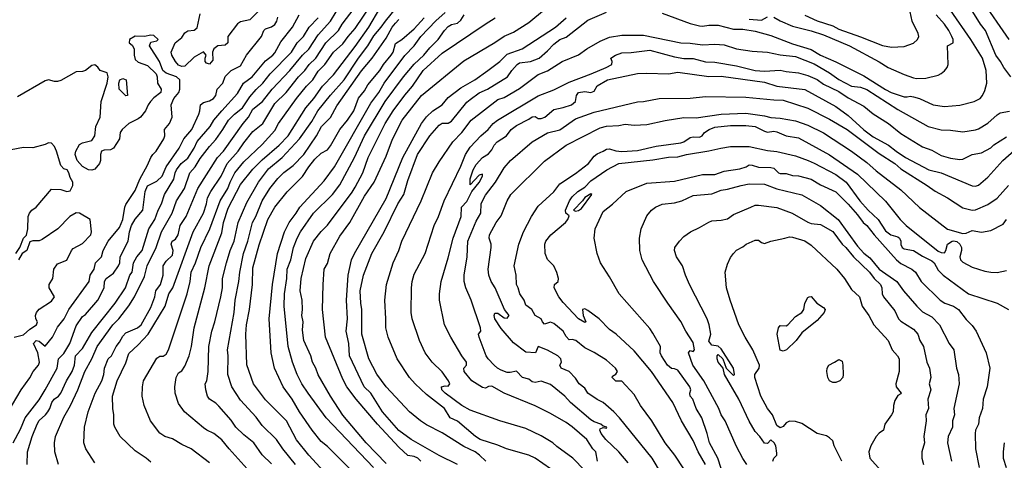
# Model space of a CAD drawing. Header units: metres. Extents: x -46681 to -43747, y -240911 to -237677.
# Tile 413 of 656: x -43986 to -43827, y -240153 to -240082. Entities that reach past the tile are written whole.
import ezdxf

# ---------------------------------------------------------------- set-up
doc = ezdxf.new("R2010")
doc.units = ezdxf.units.M
doc.layers.add('CONTOUR_INDEX', color=1, linetype='Continuous')
doc.layers.add('CONTOUR_INTER', color=3, linetype='Continuous')

msp = doc.modelspace()

# ---------------------------------------------------------------- linework, layer by layer
at = {"layer": 'CONTOUR_INDEX'}
for points, elevation in [([(-43974.1, -240153.29), (-43975.53, -240151.02), (-43975.88, -240150.02), (-43975.76, -240147.52), (-43975.19, -240145.02), (-43974.06, -240142.02), (-43972.97, -240140.02), (-43972.63, -240139.02), (-43972.56, -240138.02), (-43971.94, -240136.52), (-43971.42, -240136.02), (-43970.67, -240134.52), (-43970.1, -240133.79), (-43969.6, -240132.82), (-43969.1, -240132.29), (-43967.23, -240131.52), (-43966.65, -240131.02), (-43965.1, -240128.2), (-43964.41, -240126.52), (-43964.27, -240125.52), (-43963.54, -240124.52), (-43963.1, -240123.02), (-43963.07, -240121.52), (-43962.6, -240120.75), (-43961.6, -240119.76), (-43961.46, -240119.02), (-43961.81, -240118.02), (-43961.62, -240117.52), (-43961.1, -240117.21), (-43960.68, -240116.52), (-43960.32, -240115.02), (-43959.4, -240113.52), (-43957.51, -240109.02), (-43954.33, -240104.02), (-43953.34, -240103.02), (-43950.17, -240098.52), (-43949.33, -240097.52), (-43948.6, -240096.23), (-43947.06, -240095.02), (-43945.5, -240093.02), (-43942.66, -240090.02), (-43940.6, -240087.52), (-43939.6, -240086.56), (-43938.1, -240084.27), (-43936.08, -240082.02), (-43934.27, -240079.02)], 100), ([(-43921.52, -240153.02), (-43922.03, -240152.52), (-43922.6, -240152.26), (-43923.6, -240152.06), (-43925.1, -240150.72), (-43928.5, -240147.02), (-43931.96, -240143.02), (-43933.46, -240141.02), (-43934.1, -240139.76), (-43936.92, -240133.02), (-43937.38, -240128.52), (-43937.3, -240124.52), (-43937.11, -240122.02), (-43936.6, -240121.13), (-43936.14, -240119.52), (-43934.6, -240116.7), (-43932.96, -240114.52), (-43930.6, -240110.27), (-43929.05, -240108.02), (-43927.1, -240103.8), (-43926.1, -240101.06), (-43924.53, -240098.02), (-43921.43, -240094.02), (-43914.6, -240088.44), (-43909.6, -240085.48), (-43908.1, -240084.45), (-43906.6, -240083.8), (-43904.1, -240082.25), (-43901.6, -240080.15)], 110), ([(-43859.6, -240081.05), (-43857.6, -240081.98), (-43855.1, -240082.82), (-43854.1, -240083.32), (-43850.6, -240084.56), (-43847.1, -240085.99), (-43845.6, -240086.25), (-43843.6, -240086.13), (-43842.1, -240085.57), (-43841.43, -240085.02), (-43841.22, -240084.52), (-43841.31, -240084.02), (-43842.29, -240082.02), (-43842.62, -240080.52)], 110), ([(-43941.72, -240153.52), (-43943.81, -240151.02), (-43944.79, -240149.52), (-43947.1, -240147.25), (-43948.1, -240145.89), (-43950.6, -240143.17), (-43951.99, -240141.02), (-43952.66, -240139.02), (-43952.6, -240136.02), (-43952.7, -240135.02), (-43951.64, -240129.02), (-43951.45, -240127.02), (-43950.89, -240124.02), (-43950.74, -240122.52), (-43950.13, -240119.52), (-43949.43, -240117.52), (-43948.68, -240114.52), (-43948.14, -240113.52), (-43947.1, -240111), (-43945.88, -240109.02), (-43944.6, -240107.42), (-43943.6, -240106.47), (-43942.1, -240105.34), (-43940.4, -240103.52), (-43938.33, -240100.52), (-43937.54, -240099.02), (-43936.1, -240097.58), (-43935.1, -240095.68), (-43931.1, -240090.06), (-43929.36, -240088.02), (-43927.1, -240084.78), (-43926.14, -240083.02), (-43925.6, -240082.34), (-43925.1, -240081.77)], 105), ([(-43893.05, -240153.02), (-43893.32, -240151.52), (-43893.8, -240151.02), (-43894.77, -240149.52), (-43897.1, -240147.45), (-43898.1, -240146.79), (-43900.6, -240145.33), (-43903.1, -240144.08), (-43908.1, -240142.05), (-43910.1, -240140.88), (-43910.6, -240140.94), (-43911.1, -240141.21), (-43911.6, -240141.14), (-43913.33, -240140.02), (-43914.52, -240138.52), (-43914.58, -240138.02), (-43914.15, -240137.52), (-43914.15, -240137.02), (-43914.9, -240136.02), (-43916.68, -240133.02), (-43917.72, -240131.02), (-43918.5, -240127.02), (-43918.53, -240126.02), (-43918.27, -240124.02), (-43917.1, -240120.2), (-43916.33, -240117.02), (-43915.01, -240113.52), (-43914.98, -240112.02), (-43914.1, -240111.11), (-43913.32, -240109.52), (-43912.1, -240108.06), (-43911.57, -240107.02), (-43911.6, -240106.71), (-43912.1, -240106.87), (-43913.6, -240108.45), (-43913.6, -240107.46), (-43913.1, -240106.04), (-43912.6, -240105.18), (-43911.6, -240104.03), (-43910.6, -240103.44), (-43910.1, -240102.8), (-43909.72, -240102.02), (-43909.24, -240101.52), (-43907.71, -240100.52), (-43906.98, -240099.52), (-43906.1, -240098.86), (-43904.1, -240097.87), (-43903.6, -240097.49), (-43903.1, -240097.39), (-43902.6, -240097.74), (-43902.1, -240097.74), (-43901.55, -240097.52), (-43900.1, -240096.3), (-43898.6, -240095.98), (-43897.24, -240095.52), (-43896.57, -240095.02), (-43896.45, -240094.02), (-43896.1, -240093.52), (-43895.1, -240093.41), (-43894.1, -240093.56), (-43893.6, -240093.31), (-43893.1, -240092.47), (-43891.43, -240091.52), (-43886.6, -240090.5), (-43885.1, -240090.41), (-43881.6, -240090.53), (-43880.1, -240090.28), (-43875.1, -240090.96), (-43873.1, -240090.92), (-43866.1, -240091.86), (-43864.1, -240092.54), (-43859.6, -240093.05), (-43854.6, -240095.78), (-43852.6, -240097.26), (-43850.1, -240099.54), (-43848.6, -240100.69), (-43846.1, -240102.03), (-43844.89, -240103.02), (-43843.37, -240104.02), (-43839.6, -240106.02), (-43837.6, -240106.52), (-43832.6, -240108.6), (-43832.1, -240108.67), (-43831.6, -240108.47), (-43830.1, -240107.2), (-43827.67, -240104.52), (-43820.92, -240098.52)], 115), ([(-43986.86, -240119.52), (-43986.22, -240118.52), (-43985.63, -240117.02), (-43985.1, -240116.55), (-43984.92, -240115.52), (-43984.85, -240113.52), (-43984.66, -240113.02), (-43984.25, -240112.52), (-43983.57, -240112.02), (-43981.1, -240109.14), (-43979.6, -240109.19), (-43978.6, -240109.52), (-43978.1, -240109.41), (-43977.64, -240108.52), (-43977.66, -240108.02), (-43978.1, -240107.27), (-43978.28, -240106.52), (-43978.58, -240106.02), (-43979.1, -240105.85), (-43979.6, -240105.31), (-43980.26, -240103.02), (-43980.6, -240102.24), (-43981.1, -240101.71), (-43981.6, -240101.68), (-43982.1, -240101.93), (-43984.1, -240102.45), (-43985.6, -240102.41), (-43987.6, -240102.8)], 95), ([(-43872.53, -240156.02), (-43873.63, -240152.52), (-43874.95, -240150.02), (-43875.33, -240148.52), (-43876.23, -240146.02), (-43877.12, -240144.52), (-43877.68, -240143.02), (-43878.07, -240142.52), (-43878.14, -240142.02), (-43878.01, -240141.52), (-43878.16, -240141.02), (-43880.1, -240138.35), (-43880.6, -240138.11), (-43881.1, -240138.04), (-43881.77, -240137.52), (-43882.73, -240136.02), (-43882.92, -240135.52), (-43882.9, -240134.52), (-43884.1, -240132.35), (-43884.6, -240131.63), (-43889.56, -240126.02), (-43891.1, -240123.29), (-43892.54, -240121.02), (-43893.1, -240119.52), (-43893.57, -240117.02), (-43893.42, -240115.52), (-43892.1, -240112.71), (-43890.6, -240111.57), (-43888.42, -240109.52), (-43885.1, -240108.15), (-43880.6, -240107.86), (-43876.1, -240106.78), (-43874.1, -240106.77), (-43872.6, -240106.25), (-43870.1, -240105.83), (-43869.06, -240105.52)], 120), ([(-43869.06, -240105.52), (-43868.6, -240105.22), (-43868.1, -240105.24), (-43867.1, -240105.58), (-43865.1, -240105.64), (-43864.6, -240105.76), (-43863.87, -240106.52), (-43863.6, -240106.61), (-43862.6, -240106.61), (-43861.6, -240106.94), (-43860.6, -240106.97), (-43858.6, -240107.51), (-43857.1, -240108.43), (-43854.6, -240109.57), (-43852.6, -240111.54), (-43851.1, -240113.27), (-43850.19, -240114.52), (-43849.6, -240115), (-43848.42, -240116.52), (-43844.82, -240120.52), (-43844.1, -240121.11), (-43842.35, -240122.02), (-43841.74, -240122.52), (-43840.82, -240124.02), (-43837.79, -240127.02), (-43837.05, -240127.52), (-43835.6, -240128.02), (-43834.83, -240128.52), (-43833.6, -240130.13), (-43832.6, -240131.13), (-43831.99, -240132.02), (-43830.34, -240135.52), (-43829.79, -240138.02), (-43830.18, -240141.02), (-43830.82, -240143.02), (-43830.97, -240144.52), (-43831.51, -240146.02), (-43831.57, -240147.02), (-43832.06, -240148.02), (-43832.15, -240148.52), (-43832.06, -240151.02), (-43831.51, -240154.02)], 120), ([(-43987.13, -240133.02), (-43985.6, -240132.61), (-43984.6, -240131.72), (-43983.52, -240131.02), (-43983.37, -240130.52), (-43983.6, -240130.02), (-43983.68, -240129.52), (-43983.5, -240129.02), (-43983.1, -240128.47), (-43981.1, -240127.2), (-43980.61, -240126.52), (-43981.46, -240125.02), (-43981.47, -240124.52), (-43980.89, -240123.52), (-43980.73, -240122.02), (-43980.1, -240121.2), (-43978.6, -240120.61), (-43977.88, -240119.02), (-43977.6, -240118.72), (-43976.1, -240117.87), (-43974.77, -240116.52), (-43974.63, -240116.02), (-43974.88, -240114.02), (-43976.6, -240112.98), (-43977.1, -240112.96), (-43978.11, -240113.52), (-43980.09, -240115.52), (-43982.6, -240117.26), (-43983.1, -240117.45), (-43984.1, -240117.46), (-43984.6, -240117.64), (-43985.07, -240119.02), (-43985.85, -240119.52), (-43986.39, -240120.52)], 95)]:
    msp.add_lwpolyline(points, dxfattribs=dict(at, elevation=elevation))
at = {"layer": 'CONTOUR_INTER'}
for points, elevation in [([(-43955.6, -240153.28), (-43958.58, -240151.02), (-43960.1, -240150.32), (-43961.6, -240149.4), (-43962.8, -240149.02), (-43963.6, -240148.5), (-43965.12, -240146.52), (-43966.16, -240144.02), (-43966.49, -240142.52), (-43966.43, -240141.02), (-43966.24, -240140.02), (-43964.1, -240136.38), (-43963.6, -240136.06), (-43963.1, -240136.07), (-43962.6, -240135.76), (-43962.21, -240135.02), (-43959.2, -240126.02), (-43958.75, -240124.02), (-43958.58, -240122.52), (-43957.85, -240121.02), (-43957.03, -240118.52), (-43955.54, -240115.52), (-43953.87, -240111.02), (-43952.65, -240109.02), (-43952.3, -240108.02), (-43951.53, -240106.52), (-43950.1, -240104.71), (-43947.1, -240101.91), (-43945.1, -240099.69), (-43944.47, -240098.52), (-43941.6, -240094.51), (-43939.97, -240092.52), (-43938.96, -240091.52), (-43938.1, -240090.11), (-43937.03, -240089.02), (-43935.6, -240087.02), (-43934.1, -240085.72), (-43933.27, -240084.52), (-43932.1, -240083.24), (-43928.33, -240077.52)], 102), ([(-43826.67, -240085.02), (-43831.09, -240078.52)], 114), ([(-43965.1, -240153.16), (-43965.83, -240152.52), (-43967.6, -240151.35), (-43970, -240149.02), (-43970.9, -240147.52), (-43971.04, -240147.02), (-43971.06, -240145.52), (-43971.22, -240144.52), (-43971.24, -240142.52), (-43970.51, -240140.02), (-43969.1, -240137.15), (-43968.6, -240135.65), (-43967.1, -240134.26), (-43965.5, -240132.52), (-43962.78, -240128.02), (-43962.17, -240126.02), (-43961.55, -240125.02), (-43958.26, -240116.02), (-43956.6, -240113.02), (-43956.11, -240111.52), (-43955.93, -240110.52), (-43955.41, -240109.52), (-43953.74, -240107.02), (-43952.75, -240105.02), (-43951, -240103.02), (-43950.1, -240101.66), (-43948.6, -240099.83), (-43947.02, -240098.52), (-43945.1, -240095.34), (-43943.27, -240093.52), (-43941.28, -240091.02), (-43940.25, -240090.02), (-43939.54, -240089.02), (-43938.44, -240088.02), (-43936.84, -240085.52), (-43934.83, -240083.52), (-43934.23, -240082.52), (-43932.28, -240080.02)], 101), ([(-43946.77, -240079.52), (-43949.1, -240081.83), (-43950.6, -240082.15), (-43951.1, -240082.45), (-43952.65, -240084.52), (-43952.68, -240085.52), (-43953.1, -240085.91), (-43954.27, -240086.02), (-43954.92, -240086.52), (-43955.15, -240087.02), (-43955.1, -240088.33), (-43955.6, -240088.97), (-43956.1, -240088.81), (-43956.32, -240088.52), (-43956.32, -240088.02), (-43956.16, -240087.52), (-43956.6, -240087), (-43958.1, -240087.87), (-43959.6, -240089.32), (-43960.1, -240089.35), (-43960.6, -240089.13), (-43961.11, -240088.52), (-43961.67, -240087.52), (-43961.78, -240087.02), (-43961.14, -240085.52), (-43960.1, -240084.65), (-43959.6, -240083.91), (-43959.1, -240083.6), (-43958.1, -240083.5), (-43957.6, -240083.11), (-43957.1, -240080.88)], 97), ([(-43948.1, -240155.85), (-43952.46, -240151.02), (-43953.6, -240149.56), (-43954.93, -240148.52), (-43956.02, -240148.02), (-43956.6, -240147.61), (-43959.62, -240145.02), (-43960.6, -240143.68), (-43961.14, -240142.02), (-43961.21, -240141.02), (-43961.01, -240139.52), (-43960.6, -240138.77), (-43960.1, -240138.45), (-43959.6, -240137.68), (-43958.9, -240136.02), (-43958.5, -240134.52), (-43958.09, -240131.52), (-43956.36, -240125.02), (-43955.69, -240121.52), (-43953.6, -240116.2), (-43953.33, -240114.52), (-43952.6, -240112.22), (-43950.6, -240108.4), (-43948.6, -240105.92), (-43947.1, -240104.38), (-43944.39, -240102.02), (-43942.95, -240100.52), (-43940.1, -240096), (-43938.81, -240094.52), (-43937.4, -240092.52), (-43935.6, -240090.71), (-43932.1, -240086.11), (-43929.92, -240083.02), (-43928.14, -240080.02)], 103), ([(-43945.6, -240153.45), (-43947.1, -240151.97), (-43948.47, -240150.02), (-43950.1, -240148.73), (-43951.36, -240147.52), (-43952.1, -240146.39), (-43954.1, -240144.14), (-43954.6, -240143.62), (-43955.6, -240142.99), (-43955.93, -240142.52), (-43956.22, -240141.52), (-43956.31, -240140.52), (-43956.06, -240140.02), (-43955.82, -240138.52), (-43955.74, -240134.52), (-43955.23, -240132.02), (-43954.73, -240130.52), (-43953.77, -240126.52), (-43953.53, -240125.02), (-43953.51, -240123.52), (-43952.88, -240121.02), (-43952.29, -240119.02), (-43951.65, -240117.52), (-43950.98, -240114.52), (-43949.6, -240111.26), (-43947.72, -240108.02), (-43946.1, -240105.85), (-43943.87, -240104.02), (-43941.09, -240101.02), (-43939.1, -240098.21), (-43938.16, -240096.52), (-43936.1, -240093.95), (-43933.89, -240091.52), (-43931.57, -240088.02), (-43930.07, -240086.02), (-43929.1, -240084.39), (-43927.91, -240083.02), (-43927.25, -240082.02), (-43925.17, -240079.52)], 104), ([(-43933.1, -240154.11), (-43936.6, -240150.66), (-43937.6, -240149.84), (-43939.08, -240148.02), (-43941.1, -240145.02), (-43942.28, -240143.02), (-43943.71, -240141.02), (-43945.13, -240138.02), (-43945.67, -240135.52), (-43946.01, -240130.02), (-43945.46, -240124.52), (-43944.67, -240119.52), (-43943.52, -240116.02), (-43942.74, -240114.52), (-43941.61, -240113.02), (-43941.03, -240112.02), (-43937.1, -240107.78), (-43935.44, -240105.52), (-43929.6, -240095.29), (-43928.31, -240093.52), (-43927.42, -240092.02), (-43924.1, -240087.56), (-43922.6, -240086), (-43921.53, -240084.52), (-43919.1, -240082.01), (-43917.6, -240080.64)], 107), ([(-43911.07, -240153.02), (-43912.06, -240152.02), (-43912.75, -240151.52), (-43914.6, -240150.66), (-43918.1, -240148.43), (-43920.6, -240147.14), (-43921.6, -240146.48), (-43923.38, -240145.02), (-43927.1, -240141), (-43928.6, -240138.97), (-43929.89, -240136.52), (-43931.03, -240132.52), (-43931.02, -240128.52), (-43931.21, -240127.52), (-43931.3, -240125.52), (-43930.78, -240123.02), (-43929.41, -240119.52), (-43927.42, -240116.02), (-43925.24, -240111.52), (-43924.25, -240110.02), (-43923.6, -240107.74), (-43922.07, -240103.52), (-43920.1, -240100.52), (-43918.6, -240098.83), (-43918.1, -240098.51), (-43917.1, -240098.49), (-43916.6, -240098.19), (-43914.1, -240095.1), (-43913.6, -240094.68), (-43912.1, -240093.6), (-43910.79, -240093.02), (-43907.58, -240091.02), (-43906.88, -240090.02), (-43905.98, -240089.02), (-43905.6, -240088.78), (-43903.82, -240088.52), (-43902.46, -240088.02), (-43901.1, -240086.82), (-43900.1, -240085.73), (-43899.1, -240085), (-43898.1, -240084.63), (-43894.6, -240081.86), (-43891.6, -240080.58)], 112), ([(-43882.6, -240080.77), (-43878.1, -240082.4), (-43876.6, -240082.81), (-43876.1, -240082.85), (-43875.1, -240082.68), (-43873.6, -240082.71), (-43871.1, -240083.34), (-43869.6, -240083.33), (-43867.6, -240083.68), (-43865.1, -240084.33), (-43861.6, -240085.72), (-43858.6, -240086.61), (-43857.1, -240087.55), (-43854.6, -240088.59), (-43850.1, -240090.86), (-43846.6, -240093.07), (-43845.69, -240093.52), (-43843.6, -240094.22), (-43843.1, -240094.27), (-43842.6, -240094.13), (-43842.1, -240094.23), (-43841.1, -240094.53), (-43838.88, -240095.52), (-43837.1, -240095.8), (-43834.6, -240095.59), (-43832.27, -240095.02), (-43831.33, -240094.52), (-43830.94, -240094.02), (-43830.6, -240093.22), (-43830.27, -240092.02), (-43830.34, -240090.02), (-43830.97, -240088.02), (-43832.85, -240085.02), (-43836.1, -240080.27)], 112), ([(-43826.37, -240091.02), (-43827.52, -240089.52), (-43828.05, -240088.52), (-43828.8, -240087.52), (-43830.45, -240083.52), (-43831.29, -240082.52), (-43832.52, -240080.52)], 113), ([(-43987.27, -240150.02), (-43986.1, -240147.85), (-43985.34, -240146.02), (-43983.1, -240143.12), (-43982.1, -240141.52), (-43980.17, -240138.02), (-43979.98, -240136.52), (-43979.1, -240135.64), (-43978.14, -240134.02), (-43977.1, -240131.16), (-43976.1, -240129.68), (-43975.6, -240129.35), (-43973.64, -240127.02), (-43972.61, -240125.02), (-43972.54, -240124.02), (-43972.26, -240123.52), (-43971.1, -240122.68), (-43970.29, -240121.52), (-43970.08, -240121.02), (-43970.03, -240120.02), (-43968.72, -240117.52), (-43968.52, -240116.02), (-43968.18, -240115.02), (-43967.6, -240113.96), (-43966.38, -240112.52), (-43966.01, -240109.52), (-43965.6, -240108.58), (-43964.1, -240107.85), (-43963.27, -240107.02), (-43962.59, -240105.52), (-43960.48, -240102.52), (-43959.73, -240101.02), (-43958.45, -240099.52), (-43957.32, -240097.02), (-43957.16, -240096.52), (-43957.09, -240095.52), (-43956.6, -240095.14), (-43955.6, -240094.91), (-43954.96, -240094.52), (-43954.61, -240094.02), (-43954.35, -240093.02), (-43953.46, -240092.02), (-43953.1, -240090.97), (-43952.11, -240090.02), (-43950.6, -240089.26), (-43949.65, -240087.52), (-43947.23, -240084.52), (-43946.87, -240083.52), (-43946.6, -240083.26), (-43945.6, -240082.94), (-43945.1, -240082.6), (-43944.75, -240082.02), (-43944.6, -240081.39)], 97), ([(-43985, -240153.52), (-43984.95, -240151.52), (-43984.21, -240149.02), (-43983.43, -240147.02), (-43983.1, -240146.46), (-43982.07, -240145.52), (-43981.7, -240145.02), (-43981.38, -240144.52), (-43981.02, -240143.52), (-43980.64, -240143.02), (-43979.99, -240142.52), (-43979.61, -240142.02), (-43978.7, -240140.02), (-43977.77, -240138.52), (-43977.41, -240137.52), (-43977.24, -240136.02), (-43976.1, -240134.81), (-43974.6, -240132.24), (-43970.85, -240127.52), (-43969.16, -240125.02), (-43968.44, -240123.02), (-43968.09, -240122.52), (-43967.88, -240121.02), (-43967.33, -240120.02), (-43966.48, -240119.02), (-43965.41, -240115.52), (-43964.45, -240114.02), (-43963.91, -240112.52), (-43963.37, -240111.52), (-43962.88, -240110.02), (-43961.35, -240107.52), (-43961.17, -240106.52), (-43960.94, -240106.02), (-43960.16, -240105.02), (-43959.1, -240104.12), (-43958.08, -240102.52), (-43957.6, -240101.43), (-43955.51, -240099.02), (-43954.89, -240098.02), (-43953.63, -240096.52), (-43951.1, -240093.69), (-43950.14, -240092.02), (-43948.72, -240091.02), (-43946.6, -240088.42), (-43945.4, -240087.52), (-43945.1, -240087.14), (-43944.1, -240085.35), (-43942.24, -240083.02), (-43941.17, -240081.02)], 98), ([(-43979.98, -240153.52), (-43980.53, -240151.52), (-43980.6, -240150.02), (-43980.44, -240149.02), (-43979.1, -240145.9), (-43978.01, -240144.02), (-43976.87, -240141.52), (-43975.71, -240138.52), (-43974.6, -240136.48), (-43973.73, -240134.52), (-43971.18, -240131.02), (-43970.22, -240130.02), (-43968.6, -240127.95), (-43967.71, -240126.52), (-43966.1, -240123.22), (-43965.64, -240121.52), (-43964.21, -240118.52), (-43963.33, -240116.02), (-43961.65, -240113.02), (-43960.96, -240111.02), (-43959.66, -240109.02), (-43958.79, -240106.52), (-43957.92, -240105.52), (-43957.1, -240104.2), (-43955.6, -240102.24), (-43954.6, -240101.12), (-43953.45, -240099.52), (-43952.57, -240098.02), (-43951.58, -240097.02), (-43950.29, -240096.02), (-43949.1, -240094.25), (-43948.1, -240093.04), (-43947.03, -240092.02), (-43945.84, -240090.52), (-43942.39, -240087.02), (-43941.47, -240085.52), (-43940.44, -240084.52), (-43939.54, -240083.02), (-43938.1, -240081.48)], 99), ([(-43936.6, -240155.32), (-43939.59, -240152.02), (-43941.6, -240149.57), (-43943.19, -240146.52), (-43946.6, -240143.11), (-43948.54, -240140.52), (-43949.6, -240137.44), (-43949.76, -240132.52), (-43949.66, -240131.02), (-43949.17, -240128.52), (-43948.68, -240124.52), (-43948.6, -240121.82), (-43947.6, -240118.1), (-43946.22, -240114.02), (-43945.1, -240112.03), (-43943.1, -240109.56), (-43940.6, -240107.09), (-43939.6, -240105.53), (-43938.6, -240104.29), (-43937.6, -240103.32), (-43936.6, -240102.77), (-43936.1, -240102.17), (-43934.61, -240099.52), (-43933.37, -240098.02), (-43932.36, -240096.52), (-43931.6, -240094.45), (-43930.6, -240093.28), (-43930.1, -240092.31), (-43928.13, -240090.02), (-43927.54, -240089.02), (-43926.29, -240087.52), (-43926.01, -240087.02), (-43925.6, -240085.63), (-43924.6, -240085.01), (-43922.6, -240083.26), (-43920.98, -240081.52)], 106), ([(-43929.14, -240154.02), (-43936.79, -240146.02), (-43939.71, -240142.02), (-43940.7, -240140.52), (-43941.45, -240139.02), (-43942.2, -240137.02), (-43942.94, -240134.52), (-43943.59, -240128.02), (-43943.51, -240126.02), (-43943.15, -240123.52), (-43943.1, -240122.02), (-43942.5, -240120.52), (-43942.04, -240118.52), (-43941.47, -240117.02), (-43940.95, -240116.02), (-43938.82, -240113.02), (-43935.8, -240110.02), (-43934.6, -240108.42), (-43932.24, -240104.02), (-43930.63, -240100.52), (-43927.27, -240095.02), (-43924.32, -240091.02), (-43922.6, -240088.99), (-43921.03, -240087.52), (-43920.1, -240086.33), (-43918.74, -240085.02), (-43917.69, -240083.52), (-43917.1, -240082.92), (-43916.6, -240082.57), (-43915.6, -240082.35), (-43915.1, -240081.89), (-43914.56, -240081.02)], 108), ([(-43927.1, -240153.35), (-43930.35, -240150.02), (-43934.1, -240145.6), (-43936.09, -240142.52), (-43938.1, -240139.07), (-43938.45, -240138.02), (-43938.98, -240137.02), (-43939.25, -240136.02), (-43940.42, -240133.52), (-43940.6, -240131.86), (-43940.52, -240130.52), (-43940.74, -240129.52), (-43940.61, -240128.52), (-43940.67, -240127.02), (-43940.99, -240125.52), (-43940.84, -240123.52), (-43940.1, -240120.29), (-43938.82, -240117.52), (-43937.6, -240115.94), (-43936.6, -240114.94), (-43932.6, -240109.63), (-43932.1, -240108.8), (-43930.87, -240106.52), (-43930.03, -240104.02), (-43927.29, -240098.52), (-43925.97, -240096.52), (-43924.1, -240093.95), (-43922.89, -240092.52), (-43921.14, -240090.02), (-43918.1, -240087.19), (-43911.15, -240082.52), (-43909.53, -240081.52)], 109), ([(-43915.61, -240153.52), (-43918.6, -240152.11), (-43923.1, -240149.52), (-43925.1, -240148.05), (-43927.73, -240145.02), (-43929.58, -240142.02), (-43930.68, -240141.02), (-43933.01, -240136.02), (-43933.13, -240134.02), (-43933.56, -240132.02), (-43933.37, -240130.02), (-43933.51, -240127.02), (-43933.24, -240123.02), (-43932.7, -240120.52), (-43932.23, -240119.52), (-43927.1, -240110.66), (-43924.44, -240104.02), (-43921.43, -240098.52), (-43920.6, -240097.47), (-43919.57, -240096.52), (-43918.1, -240095.56), (-43917.1, -240094.36), (-43915.1, -240092.81), (-43912.82, -240091.52), (-43910.7, -240090.02), (-43908.78, -240088.52), (-43907.6, -240087.38), (-43905.17, -240086.52), (-43899.81, -240083.02), (-43898.11, -240081.52)], 111), ([(-43868.6, -240081.71), (-43866.6, -240081.86), (-43865.6, -240081.34)], 111), ([(-43864.6, -240081.41), (-43863.6, -240081.99), (-43861.6, -240082.85), (-43858.6, -240083.59), (-43856.6, -240084.24), (-43852.4, -240086.02), (-43847.6, -240088.62), (-43846.17, -240089.52), (-43843.6, -240090.65), (-43842.1, -240091.17), (-43841.6, -240091.27), (-43840.1, -240091.26), (-43838.1, -240090.73), (-43837.6, -240090.5), (-43837.1, -240090.06), (-43836.64, -240089.52), (-43836.46, -240089.02), (-43836.61, -240086.02), (-43835.67, -240085.52), (-43835.68, -240085.02), (-43835.89, -240084.52), (-43836.39, -240083.52), (-43837.1, -240082.5), (-43838.43, -240081.02)], 111), ([(-43988.07, -240145.02), (-43986, -240141.52), (-43984.6, -240139.56), (-43984.05, -240138.52), (-43983.21, -240137.52), (-43983.04, -240137.02), (-43983.32, -240135.52), (-43983.97, -240134.02), (-43983.58, -240133.52), (-43983.1, -240133.65), (-43982.1, -240134.44), (-43980.93, -240133.02), (-43980.1, -240131.41), (-43979.04, -240130.02), (-43978.29, -240128.52), (-43975.03, -240124.02), (-43974.85, -240123.02), (-43974.23, -240122.02), (-43974.02, -240121.02), (-43973.02, -240120.02), (-43972.78, -240119.02), (-43971.95, -240117.52), (-43970.1, -240115.32), (-43969.61, -240114.02), (-43969.29, -240112.02), (-43969.1, -240111.61), (-43967.6, -240109.34), (-43966.85, -240107.52), (-43965.6, -240105.29), (-43965.08, -240104.02), (-43964.77, -240103.52), (-43964.21, -240103.02), (-43962.95, -240101.02), (-43962.83, -240100.52), (-43962.89, -240099.52), (-43962.06, -240098.52), (-43961.63, -240097.52), (-43961.8, -240095.52), (-43961.39, -240094.52), (-43960.56, -240093.52), (-43960.39, -240093.02), (-43960.4, -240091.52), (-43960.95, -240091.02), (-43962.6, -240090.45), (-43963.13, -240090.02), (-43963.67, -240088.52), (-43965.27, -240086.02), (-43965.1, -240085.43), (-43964.1, -240085.22), (-43963.91, -240085.02), (-43964.6, -240084.37), (-43965.1, -240084.31), (-43966.1, -240084.54), (-43967.6, -240084.45), (-43968.53, -240085.02), (-43968.57, -240085.52), (-43968.1, -240085.9), (-43967.77, -240086.52), (-43967.75, -240087.52), (-43967.6, -240088.2), (-43967.1, -240088.63), (-43965.6, -240089.17), (-43964.24, -240090.52), (-43964.03, -240091.02), (-43964.01, -240092.02), (-43963.4, -240093.02), (-43963.46, -240093.52), (-43964.6, -240094.39), (-43965.13, -240095.02), (-43965.5, -240095.52), (-43965.91, -240096.52), (-43966.75, -240097.52), (-43967.1, -240097.81), (-43968.6, -240098.56), (-43969.7, -240099.52), (-43970.04, -240100.02), (-43970.14, -240101.02), (-43971.1, -240102.51), (-43971.6, -240102.77), (-43972.6, -240102.86), (-43973.03, -240103.02), (-43973.21, -240103.52), (-43973.21, -240104.52), (-43973.35, -240105.02), (-43974.1, -240105.92), (-43974.6, -240106.09), (-43975.1, -240106.01), (-43976.1, -240105.5), (-43976.96, -240104.52), (-43977.3, -240103.52), (-43977.19, -240103.02), (-43976.6, -240101.94), (-43976.1, -240101.64), (-43974.6, -240101.28), (-43974.13, -240100.52), (-43973.93, -240099.02), (-43973.24, -240097.52), (-43973.08, -240095.02), (-43972.09, -240092.02), (-43971.95, -240091.02), (-43972.1, -240090.37), (-43973.24, -240090.02), (-43973.6, -240089.47), (-43974.1, -240089.06), (-43974.6, -240089.21), (-43975.6, -240090.02), (-43976.1, -240090.17), (-43977.1, -240090.21), (-43979.6, -240091.63), (-43980.1, -240091.79), (-43980.6, -240091.77), (-43981.6, -240091.52), (-43982.1, -240091.68), (-43986.6, -240094.25)], 96), ([(-43900.6, -240154.26), (-43903.1, -240152.51), (-43904.1, -240152.03), (-43907.74, -240151.02), (-43909.1, -240150.42), (-43911.97, -240149.52), (-43912.73, -240149.02), (-43915.6, -240146.57), (-43916.79, -240146.02), (-43917.71, -240144.52), (-43920.6, -240142.26), (-43922.46, -240140.52), (-43923.34, -240139.52), (-43925.33, -240136.52), (-43926.8, -240133.02), (-43927.2, -240131.52), (-43927.15, -240130.02), (-43927.34, -240127.02), (-43927.08, -240124.52), (-43925.98, -240121.02), (-43925.07, -240119.02), (-43924.61, -240117.52), (-43921.49, -240111.02), (-43919.63, -240106.52), (-43918.6, -240104.75), (-43916.37, -240101.52), (-43914.94, -240100.02), (-43913.39, -240098.02), (-43909.1, -240094.68), (-43908.1, -240094.34), (-43905.6, -240092.9), (-43902.6, -240090.64), (-43901.1, -240090.03), (-43898.73, -240088.52), (-43896.1, -240087.49), (-43894.74, -240086.52), (-43892.6, -240085.24), (-43891.1, -240084.6), (-43889.1, -240084.3), (-43885.6, -240084.29), (-43879.6, -240085.51), (-43878.1, -240085.57), (-43876.1, -240085.85), (-43874.1, -240085.74), (-43872.6, -240085.85), (-43870.6, -240086.52), (-43868.1, -240086.87), (-43865.6, -240087.04), (-43863.6, -240087.49), (-43861.1, -240087.76), (-43858.1, -240088.91), (-43855.6, -240090.37), (-43854.1, -240091.47), (-43852.1, -240092.51), (-43850.6, -240092.69), (-43849.6, -240093.06), (-43844.6, -240096.27), (-43839.7, -240099.02), (-43837.6, -240099.57), (-43836.1, -240099.6), (-43834.1, -240099.88), (-43832.1, -240099.58), (-43831.6, -240099.4), (-43830.1, -240098.49), (-43828.6, -240097.13), (-43828.1, -240096.84), (-43826.6, -240096.53)], 113), ([(-43895.1, -240154.48), (-43897.04, -240152.52), (-43899.6, -240150.65), (-43900.26, -240150.02), (-43902.1, -240148.89), (-43904.6, -240147.72), (-43908.77, -240146.52), (-43913.6, -240144.79), (-43914.9, -240144.02), (-43917.63, -240142.02), (-43918.15, -240141.52), (-43918.21, -240141.02), (-43917.6, -240140.85), (-43917.1, -240140.88), (-43916.88, -240140.52), (-43917.09, -240140.02), (-43918.1, -240138.6), (-43919.68, -240137.02), (-43920.83, -240135.52), (-43921.77, -240133.52), (-43922.95, -240130.02), (-43923.08, -240129.02), (-43923.06, -240125.02), (-43922.94, -240124.02), (-43922.6, -240122.85), (-43920.84, -240119.52), (-43919.37, -240115.02), (-43918.66, -240113.52), (-43917.77, -240111.02), (-43915.1, -240105.41), (-43914.32, -240103.52), (-43913.6, -240102.34), (-43911.86, -240100.52), (-43910.68, -240099.52), (-43909.86, -240098.52), (-43909.19, -240098.02), (-43902.6, -240094.07), (-43900.1, -240093.14), (-43897.6, -240091.86), (-43894.06, -240090.52), (-43891.64, -240089.52), (-43890.74, -240089.02), (-43890.67, -240088.52), (-43890.88, -240088.02), (-43890.15, -240087.52), (-43889.1, -240087.14), (-43887.6, -240087.11), (-43884.6, -240086.74), (-43880.6, -240087.79), (-43879.1, -240088.06), (-43877.6, -240088.08), (-43875.6, -240088.62), (-43874.1, -240088.66), (-43870.6, -240089.23), (-43867.6, -240090), (-43866.1, -240090.11), (-43863.6, -240089.95), (-43862.6, -240090.18), (-43860.6, -240090.38), (-43859.1, -240090.78), (-43857.6, -240091.47), (-43856.6, -240092.2), (-43854.1, -240093.36), (-43852.6, -240094.38), (-43850.1, -240095.76), (-43848.6, -240097.01), (-43846.09, -240098.52), (-43844.1, -240100.14), (-43840.6, -240102.31), (-43839.1, -240102.85), (-43837.6, -240103.69), (-43836.1, -240104.13), (-43834.6, -240104.35), (-43834.1, -240104.29), (-43832.6, -240103.56), (-43831.1, -240103.25), (-43829.6, -240102.45), (-43829.1, -240101.96), (-43827.1, -240100.69)], 114), ([(-43970.06, -240091.52), (-43969.6, -240091.27), (-43969.06, -240091.52), (-43968.81, -240094.02), (-43969.1, -240094.09), (-43970.16, -240093.02), (-43970.22, -240092.02), (-43970.06, -240091.52)], 97), ([(-43888.1, -240153.27), (-43889.6, -240151.52), (-43891.67, -240149.52), (-43892.45, -240148.52), (-43892.68, -240148.02), (-43892.6, -240147.76), (-43892.1, -240147.59), (-43891.6, -240147.7), (-43891.54, -240147.52), (-43892.1, -240147.38), (-43892.51, -240147.02), (-43893.6, -240146.66), (-43894.1, -240146.35), (-43897.38, -240143.52), (-43898.33, -240142.52), (-43900.6, -240140.65), (-43902.1, -240140.08), (-43903.1, -240140.3), (-43903.6, -240140.22), (-43904.1, -240139.77), (-43905.16, -240139.52), (-43906.1, -240138.49), (-43907.1, -240138.72), (-43907.6, -240138.69), (-43908.6, -240138.3), (-43909.15, -240138.02), (-43909.71, -240137.52), (-43910.69, -240136.52), (-43911.01, -240136.02), (-43912.14, -240133.02), (-43912.21, -240132.52), (-43911.85, -240132.02), (-43911.9, -240131.52), (-43913.43, -240127.02), (-43914.25, -240125.02), (-43914.52, -240124.02), (-43914.56, -240123.02), (-43914.05, -240120.02), (-43913.97, -240117.52), (-43912.6, -240114.27), (-43911.87, -240113.02), (-43911.78, -240111.52), (-43911.61, -240111.02), (-43911.1, -240110.11), (-43909.48, -240108.02), (-43908.1, -240105.67), (-43907.09, -240104.52), (-43903.6, -240101.49), (-43901.1, -240100.07), (-43899.1, -240099.54), (-43896.6, -240097.81), (-43893.6, -240096.69), (-43886.6, -240095.03), (-43885.6, -240094.97), (-43883.1, -240094.52), (-43878.1, -240094.45), (-43875.6, -240094.21), (-43869.1, -240094.29), (-43864.6, -240094.74), (-43863.1, -240094.77), (-43859.1, -240096.09), (-43855.6, -240097.84), (-43852.79, -240099.52), (-43847.6, -240103.37), (-43845.1, -240105), (-43844.1, -240105.86), (-43839.85, -240108.52), (-43838.6, -240109.44), (-43836.61, -240110.52), (-43834.1, -240112.12), (-43832.6, -240112.53), (-43832.1, -240112.49), (-43830.1, -240111.63), (-43828.6, -240110.59), (-43826.76, -240108.52)], 116), ([(-43882.72, -240155.02), (-43884.22, -240152.52), (-43889.48, -240146.02), (-43890.39, -240145.02), (-43892.1, -240143.54), (-43893.1, -240143.05), (-43894.59, -240142.02), (-43895.1, -240141.25), (-43896.01, -240140.52), (-43896.6, -240139.59), (-43897.6, -240138.55), (-43898.89, -240138.02), (-43899.09, -240137.52), (-43898.83, -240137.02), (-43898.95, -240136.52), (-43899.42, -240136.02), (-43901.1, -240135.08), (-43902.6, -240134.51), (-43903.04, -240135.52), (-43904.6, -240135.4), (-43906.6, -240133.93), (-43908.6, -240131.61), (-43909.6, -240130.02), (-43909.71, -240129.52), (-43909.6, -240129.13), (-43909.1, -240129.11), (-43908.1, -240129.91), (-43907.6, -240129.93), (-43907.3, -240129.52), (-43908.04, -240128.52), (-43909.53, -240125.02), (-43910.19, -240124.02), (-43910.58, -240123.02), (-43910.65, -240122.02), (-43910.19, -240118.52), (-43910.19, -240118.02), (-43910.49, -240117.02), (-43910.48, -240116.52), (-43909.38, -240114.52), (-43908.6, -240113.43), (-43907.63, -240111.02), (-43907.02, -240110.02), (-43901.6, -240104.64), (-43898.1, -240102.02), (-43892.6, -240099.25), (-43891.6, -240098.98), (-43889.6, -240098.86), (-43888.6, -240098.65), (-43887.1, -240098.81), (-43885.1, -240098.72), (-43882.1, -240098.07), (-43879.1, -240097.6), (-43877.1, -240097.61), (-43873.1, -240097.05), (-43869.1, -240096.89), (-43866.1, -240097.32), (-43865.1, -240097.59), (-43863.6, -240097.66), (-43861.1, -240098.12), (-43859.1, -240098.82), (-43856.6, -240100.06), (-43852.1, -240103), (-43849.6, -240104.84), (-43848.1, -240106.17), (-43844.1, -240109.26), (-43841.1, -240112.09), (-43836.6, -240115.56), (-43834.1, -240116.26), (-43833.6, -240116.22), (-43832.6, -240115.8), (-43831.1, -240116.07), (-43829.6, -240115.82), (-43827.6, -240114.77), (-43827.09, -240114.02)], 117), ([(-43879.1, -240154.26), (-43880.57, -240152.02), (-43882.1, -240150.02), (-43884.26, -240146.52), (-43886.12, -240144.02), (-43887.1, -240142.27), (-43889.1, -240140.1), (-43890.1, -240140.08), (-43890.68, -240139.52), (-43890.6, -240139.3), (-43890.1, -240138.96), (-43889.83, -240138.52), (-43890.13, -240138.02), (-43891.6, -240136.72), (-43893.6, -240135.45), (-43895.1, -240134.74), (-43896.55, -240133.52), (-43897.1, -240133.38), (-43897.6, -240133.43), (-43898.1, -240132.92), (-43898.56, -240132.02), (-43900.1, -240130.81), (-43900.6, -240130.6), (-43901.6, -240130.93), (-43901.93, -240130.52), (-43902.13, -240130.02), (-43903.1, -240129.51), (-43903.62, -240128.52), (-43904.6, -240127.82), (-43904.87, -240127.02), (-43905.57, -240126.02), (-43905.83, -240125.02), (-43906.09, -240124.52), (-43906.17, -240123.02), (-43906.49, -240121.52), (-43905.75, -240118.02), (-43904.99, -240116.02), (-43903.66, -240113.52), (-43902.6, -240111.89), (-43900.1, -240109.57), (-43899.1, -240108.3), (-43896.6, -240106.62), (-43894.48, -240105.02), (-43893.6, -240103.82), (-43893.1, -240103.42), (-43892.1, -240103.02), (-43891.6, -240102.66), (-43891.1, -240102.64), (-43890.1, -240102.97), (-43889.1, -240103.05), (-43886.6, -240102.9), (-43883.6, -240102.21), (-43879.6, -240101.65), (-43879.11, -240101.52), (-43878.1, -240100.81), (-43877.6, -240100.67), (-43876.6, -240100.76), (-43876.16, -240100.52), (-43875.76, -240100.02), (-43875.05, -240099.52), (-43874.1, -240099.13), (-43871.6, -240098.85), (-43869.1, -240098.87), (-43867.6, -240099.05), (-43866.1, -240099.79), (-43865.6, -240099.92), (-43864.6, -240099.8), (-43864.1, -240099.89), (-43862.6, -240100.51), (-43860.6, -240100.86), (-43855.6, -240103.59), (-43851.1, -240106.72), (-43846.6, -240111.08), (-43844.21, -240114.02), (-43843.25, -240115.02), (-43838.1, -240119.14), (-43837.6, -240119.37), (-43837.1, -240119.38), (-43836.84, -240119.02), (-43836.58, -240118.02), (-43835.83, -240117.52), (-43835.6, -240117.46), (-43835.1, -240117.6), (-43834.62, -240118.02), (-43834.36, -240118.52), (-43834.34, -240119.02), (-43834.6, -240120.02), (-43834.5, -240120.52), (-43834.1, -240120.88), (-43832.6, -240121.7), (-43830.6, -240122.35), (-43829.6, -240122.5), (-43828.6, -240122.56), (-43827.1, -240122.24)], 118), ([(-43875.61, -240153.52), (-43876.8, -240151.52), (-43877.6, -240149.66), (-43879.47, -240146.52), (-43880.91, -240143.52), (-43884.35, -240138.52), (-43887.1, -240135.21), (-43890.01, -240132.52), (-43891.1, -240131.74), (-43892.78, -240130.02), (-43894.6, -240128.71), (-43895.1, -240128.45), (-43895.45, -240128.52), (-43895.37, -240129.52), (-43894.93, -240130.52), (-43895.1, -240130.66), (-43896.1, -240130.02), (-43898.6, -240127.43), (-43899.29, -240126.52), (-43900.01, -240125.02), (-43899.96, -240124.52), (-43899.36, -240124.02), (-43899.32, -240123.52), (-43899.6, -240122.58), (-43900.06, -240121.52), (-43901.1, -240120.48), (-43901.48, -240119.52), (-43901.53, -240118.02), (-43901.38, -240117.52), (-43900.57, -240116.52), (-43898.21, -240114.52), (-43897.81, -240114.02), (-43897.6, -240113.43), (-43898.12, -240113.02), (-43898.19, -240112.52), (-43897.57, -240111.02), (-43897.1, -240110.37), (-43896.19, -240109.52), (-43895.1, -240108.79), (-43894.1, -240107.79), (-43891.52, -240106.02), (-43889.6, -240105.01), (-43884.1, -240104.41), (-43881.6, -240103.96), (-43880.1, -240103.92), (-43878.67, -240103.52), (-43875.1, -240102.96), (-43873.15, -240102.52)], 119), ([(-43873.15, -240102.52), (-43871.6, -240102.24), (-43868.6, -240102.23), (-43865.6, -240102.88), (-43864.1, -240103.08), (-43861.1, -240103.78), (-43859.08, -240104.52), (-43858.1, -240104.92), (-43854.6, -240106.76), (-43852.92, -240108.02), (-43850.72, -240111.02), (-43849.4, -240112.52), (-43847.8, -240114.02), (-43846.6, -240115.86), (-43845.74, -240116.52), (-43844.6, -240116.8), (-43844.36, -240117.02), (-43844.13, -240117.52), (-43844.1, -240118.06), (-43843.88, -240118.52), (-43843.6, -240118.77), (-43842.06, -240119.02), (-43840.6, -240119.96), (-43839.1, -240120.68), (-43838.72, -240121.02), (-43838.1, -240122.21), (-43837.29, -240123.02), (-43833.19, -240126.02), (-43828.6, -240127.5), (-43826.75, -240128.52)], 119), ([(-43868.97, -240153.52), (-43869.6, -240152.57), (-43870.6, -240150.61), (-43872.43, -240146.52), (-43873.08, -240145.52), (-43873.46, -240144.52), (-43875.91, -240140.02), (-43877.65, -240137.52), (-43878.39, -240135.52), (-43878.1, -240135.13), (-43877.6, -240135.31), (-43877.37, -240135.02), (-43877.6, -240133.88), (-43878.8, -240132.02), (-43879.6, -240130.5), (-43881.72, -240127.52), (-43884.01, -240124.02), (-43885.83, -240120.52), (-43886.21, -240119.02), (-43886.26, -240117.02), (-43886.01, -240115.52), (-43885.1, -240113.46), (-43884.33, -240112.52), (-43883.68, -240112.02), (-43882.6, -240111.53), (-43880.6, -240111.34), (-43879.43, -240111.02), (-43877.6, -240110.15), (-43874.6, -240109.91), (-43873.1, -240109.27), (-43872.1, -240109.15), (-43869.85, -240108.52)], 121), ([(-43869.85, -240108.52), (-43868.6, -240108.28), (-43866.1, -240108.32), (-43864.1, -240109.09), (-43860.1, -240110.07), (-43857.1, -240111.77), (-43854.25, -240114.02), (-43851.1, -240118.35), (-43850.1, -240119.44), (-43849.1, -240120.19), (-43847.6, -240122.01), (-43844.74, -240124.02), (-43843.71, -240125.52), (-43841.56, -240128.02), (-43840.6, -240128.9), (-43839.1, -240129.71), (-43837.86, -240131.02), (-43836.35, -240134.02), (-43835.59, -240135.02), (-43835.13, -240138.02), (-43834.84, -240139.02), (-43834.69, -240140.52), (-43835.55, -240144.52), (-43835.48, -240145.52), (-43835.79, -240146.52), (-43835.8, -240147.52), (-43836.48, -240149.02), (-43836.59, -240150.02), (-43835.96, -240153.02)], 121), ([(-43894.1, -240109.86), (-43895.1, -240110.5), (-43895.45, -240111.02), (-43896.92, -240112.52), (-43896.6, -240112.7), (-43896.1, -240112.59), (-43895.6, -240112.27), (-43893.96, -240110.02), (-43894.1, -240109.86)], 119), ([(-43864.76, -240153.02), (-43864.6, -240152.52), (-43864.11, -240152.02), (-43864.1, -240151.73), (-43864.29, -240150.52), (-43864.54, -240150.02), (-43865.1, -240149.54), (-43865.6, -240150.14), (-43866.1, -240150.08), (-43866.85, -240149.02), (-43867.6, -240148.23), (-43868.6, -240146.57), (-43870.26, -240143.02), (-43872.55, -240139.02), (-43872.78, -240138.02), (-43873.6, -240137.02), (-43873.74, -240136.52), (-43873.72, -240136.02), (-43873.6, -240135.82), (-43872.8, -240136.52), (-43872.3, -240138.02), (-43871.1, -240139.18), (-43870.93, -240139.02), (-43871.1, -240137.99), (-43873.1, -240134.9), (-43873.6, -240134.44), (-43874.6, -240134.29), (-43875.1, -240133.63), (-43874.74, -240132.52), (-43875.01, -240131.02), (-43875.36, -240130.02), (-43878.22, -240124.52), (-43878.86, -240123.02), (-43879.31, -240121.52), (-43880.28, -240120.02), (-43880.61, -240119.02), (-43880.56, -240118.52), (-43879.81, -240117.52), (-43879.1, -240116.77), (-43878.03, -240116.02), (-43876.6, -240115.34), (-43875.1, -240114.43), (-43874.6, -240114.24), (-43873.1, -240114.13), (-43872.1, -240113.91), (-43871.1, -240113.2), (-43868.33, -240112.02)], 122), ([(-43868.33, -240112.02), (-43867.6, -240111.73), (-43867.1, -240111.7), (-43864.1, -240112.08), (-43861.66, -240113.02), (-43859.1, -240114.48), (-43858.6, -240114.67), (-43857.1, -240114.84), (-43855.1, -240115.96), (-43853.6, -240117.99), (-43852.99, -240118.52), (-43851.75, -240120.02), (-43849.18, -240122.52), (-43848.44, -240123.52), (-43847.39, -240124.52), (-43847.19, -240125.02), (-43847.14, -240126.02), (-43846.92, -240126.52), (-43845.1, -240128.78), (-43844.48, -240130.02), (-43844.1, -240130.44), (-43842.1, -240131.73), (-43841.4, -240132.52), (-43841.06, -240133.52), (-43840.44, -240134.52), (-43839.92, -240137.02), (-43839.49, -240138.02), (-43839.27, -240139.52), (-43839.54, -240140.52), (-43839.29, -240141.52), (-43839.77, -240143.02), (-43839.66, -240144.52), (-43840.07, -240145.52), (-43840.03, -240146.52), (-43840.43, -240149.02), (-43840.33, -240150.02), (-43840.74, -240151.52), (-43840.71, -240152.52), (-43840.45, -240153.52)], 122), ([(-43853.64, -240153.02), (-43854.85, -240150.52), (-43855.1, -240149.71), (-43855.6, -240149.22), (-43856.1, -240148.93), (-43857.6, -240148.52), (-43860.1, -240146.9), (-43861.1, -240146.58), (-43862.1, -240146.56), (-43862.6, -240146.83), (-43863.1, -240147.43), (-43863.6, -240147.62), (-43864.1, -240147.23), (-43864.83, -240145.52), (-43865.6, -240144.52), (-43866.71, -240142.52), (-43867.64, -240139.52), (-43867.66, -240139.02), (-43866.96, -240138.02), (-43866.93, -240137.52), (-43868, -240135.02), (-43869.22, -240133.02), (-43870.24, -240131.02), (-43871.66, -240127.02), (-43872.21, -240125.02), (-43872.47, -240122.52), (-43872.1, -240121.22), (-43871.6, -240120.18), (-43871.1, -240119.5), (-43870.6, -240118.99), (-43869.6, -240118.45), (-43869.07, -240118.02), (-43867.6, -240117.34), (-43867.1, -240117.35), (-43866.6, -240117.76), (-43866.1, -240117.88), (-43865.1, -240117.5), (-43862.85, -240117.02)], 123), ([(-43862.85, -240117.02), (-43862.1, -240116.82), (-43861.6, -240116.85), (-43859.6, -240117.46), (-43858.6, -240118.18), (-43854.46, -240122.02), (-43853.19, -240123.52), (-43852.1, -240125.3), (-43850.78, -240126.52), (-43850.36, -240128.02), (-43849.29, -240129.52), (-43848.5, -240131.02), (-43846.17, -240133.52), (-43845.53, -240135.02), (-43844.64, -240136.02), (-43844.37, -240136.52), (-43844.4, -240138.52), (-43844.92, -240140.52), (-43844.87, -240141.02), (-43844.05, -240142.02), (-43844.1, -240142.16), (-43844.6, -240142.4), (-43845.1, -240143.19), (-43845.31, -240144.02), (-43845.38, -240145.02), (-43845.6, -240145.53), (-43846.68, -240147.02), (-43846.91, -240148.02), (-43847.6, -240148.49), (-43848.1, -240149.02), (-43848.97, -240150.52), (-43849.28, -240151.52), (-43849.1, -240152.54), (-43847.36, -240154.52)], 123), ([(-43858.88, -240126.52), (-43858.6, -240126.45), (-43857.65, -240127.52), (-43856.6, -240128.22), (-43856.33, -240128.52), (-43856.47, -240129.02), (-43857.6, -240130.3), (-43860.1, -240132.31), (-43861.02, -240133.52), (-43862.54, -240135.02), (-43863.1, -240135.28), (-43863.6, -240135.09), (-43864.04, -240132.52), (-43863.84, -240131.52), (-43863.6, -240131.12), (-43862.6, -240131.17), (-43862.35, -240131.02), (-43861.1, -240129.66), (-43860.09, -240129.02), (-43859.77, -240128.52), (-43859.59, -240127.52), (-43859.1, -240126.62), (-43858.88, -240126.52)], 124), ([(-43854.81, -240137.02), (-43854.1, -240136.61), (-43853.6, -240136.85), (-43853.45, -240137.52), (-43853.44, -240139.02), (-43853.5, -240139.52), (-43853.94, -240140.02), (-43854.6, -240140.29), (-43855.1, -240140.29), (-43855.6, -240140.02), (-43855.89, -240139.52), (-43856.07, -240138.52), (-43855.98, -240138.02), (-43855.71, -240137.52), (-43854.81, -240137.02)], 124), ([(-43827.43, -240150.02), (-43827.64, -240151.52), (-43827.61, -240152.52), (-43827.11, -240154.02)], 119)]:
    msp.add_lwpolyline(points, dxfattribs=dict(at, elevation=elevation))

doc.saveas('drawing.dxf')
